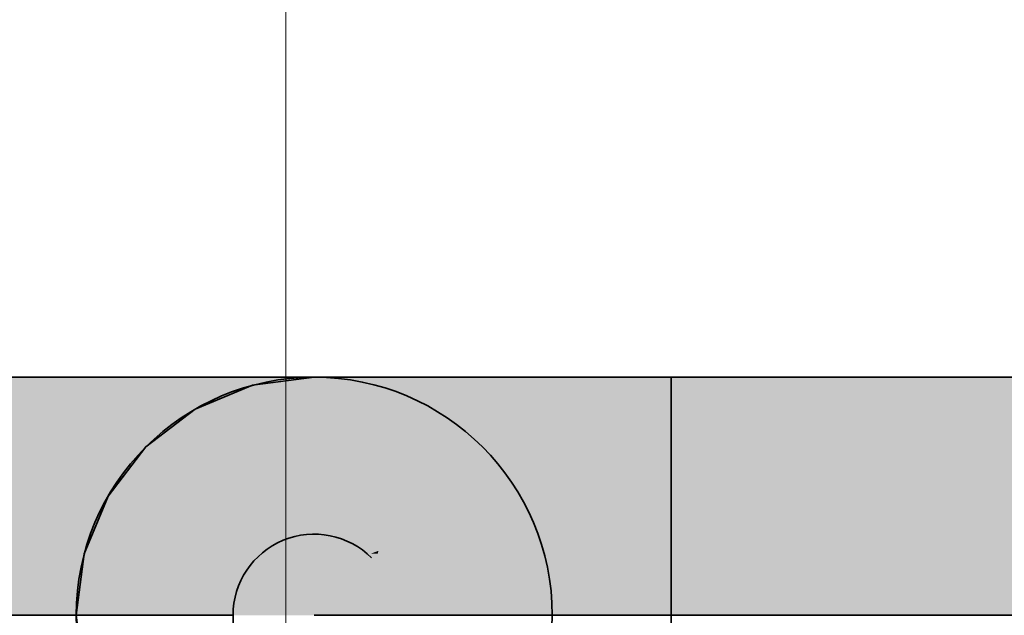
# Model space of a CAD drawing. Extents: x -459 to 541, y -543 to 550.
# Tile 519 of 577: x 228.98 to 232.62, y 265.37 to 267.57. Entities that reach past the tile are written whole.
import ezdxf
from ezdxf.lldxf.tags import DXFTag

# ---------------------------------------------------------------- set-up
doc = ezdxf.new("R2010")
doc.units = 0
doc.layers.get('0').update_dxf_attribs({"lineweight": 35})
doc.layers.add('0-Shading', color=7, linetype='Continuous', lineweight=35)
doc.layers.add('5_UG-BESTAND', color=7, linetype='Continuous', lineweight=25)
doc.layers.add('H_Ruecklauf', color=5, linetype='Continuous', lineweight=35, true_color=0x0000ff)
tags = doc.linetypes.add('STRICHPUNKT2_S5', pattern=[0.01, 0.008, -0.001, 0, -0.001]).pattern_tags.tags
tags[10:11] = [DXFTag(74, 4), DXFTag(75, 0), DXFTag(340, '0'), DXFTag(46, 1.0), DXFTag(50, 0.0), DXFTag(44, 0.0), DXFTag(45, 0.0)]
tags[8:9] = [DXFTag(74, 4), DXFTag(75, 0), DXFTag(340, '0'), DXFTag(46, 1.0), DXFTag(50, 0.0), DXFTag(44, 0.0), DXFTag(45, 0.0)]
tags[6:7] = [DXFTag(74, 4), DXFTag(75, 0), DXFTag(340, '0'), DXFTag(46, 1.0), DXFTag(50, 0.0), DXFTag(44, 0.0), DXFTag(45, 0.0)]
tags[4:5] = [DXFTag(74, 4), DXFTag(75, 0), DXFTag(340, '0'), DXFTag(46, 1.0), DXFTag(50, 0.0), DXFTag(44, 0.0), DXFTag(45, 0.0)]

# ---------------------------------------------------------------- blocks, each defined once
blk = doc.blocks.new('Shading-A07ALAKV1N', base_point=(152.5692, 260.2956))
at = {"layer": '0-Shading', "color": 174, "true_color": 0x000090}
for points in [[(229.5426, 266.2511), (228.8372, 266.2511), (229.5046, 266.2211), (228.8372, 266.2211)], [(230.0692, 266.2511), (229.5426, 266.2511), (229.8415, 266.2211), (229.5046, 266.2211)], [(231.3893, 266.2211), (231.3893, 266.2511), (230.9887, 266.2211), (231.0476, 266.2511)], [(231.3893, 266.2511), (231.3893, 266.2211), (232.7521, 266.2511), (232.7521, 266.2211)], [(229.1893, 265.3711), (229.2642, 265.3711), (229.2487, 265.5988), (229.2932, 265.5988)], [(229.1893, 265.3711), (229.2487, 265.5988), (229.1954, 265.4182)], [(229.2487, 265.5988), (229.2192, 265.5988), (229.1954, 265.4182)]]:
    blk.add_solid(points, dxfattribs=at)
at = {"layer": '0-Shading', "color": 176, "true_color": 0x000081}
blk.add_solid([(229.8942, 266.2211), (230.1142, 266.2511), (229.8415, 266.2211), (230.0692, 266.2511)], dxfattribs=at)
at = {"layer": '0-Shading', "color": 176, "true_color": 0x000085}
for points in [[(230.0488, 266.2211), (230.2461, 266.2511), (229.8942, 266.2211), (230.1142, 266.2511)], [(229.6892, 266.1332), (229.8942, 266.2211), (229.6293, 266.1332), (229.8415, 266.2211)]]:
    blk.add_solid(points, dxfattribs=at)
at = {"layer": '0-Shading', "color": 176, "true_color": 0x000089}
for points in [[(230.0488, 266.2211), (230.1078, 266.2211), (230.2461, 266.2511), (230.378, 266.2511)], [(230.1078, 266.2211), (230.2948, 266.2211), (230.378, 266.2511), (230.4559, 266.2511)], [(229.5132, 265.9933), (229.6892, 266.1332), (229.447, 265.9933), (229.6293, 266.1332)]]:
    blk.add_solid(points, dxfattribs=at)
at = {"layer": '0-Shading', "color": 174, "true_color": 0x00008c}
for points in [[(230.6154, 266.2211), (230.7292, 266.2511), (230.2948, 266.2211), (230.4559, 266.2511)], [(229.3071, 265.8111), (229.3696, 265.8111), (229.5132, 265.9933), (229.4145, 265.8602)], [(229.3071, 265.8111), (229.5132, 265.9933), (229.447, 265.9933)], [(229.3696, 265.8111), (229.3781, 265.8111), (229.4145, 265.8602)]]:
    blk.add_solid(points, dxfattribs=at)
at = {"layer": '0-Shading', "color": 174, "true_color": 0x00008f}
blk.add_solid([(230.9887, 266.2211), (231.0476, 266.2511), (230.6154, 266.2211), (230.7292, 266.2511)], dxfattribs=at)
at = {"layer": '0-Shading', "color": 174, "true_color": 0x0000b0}
for points in [[(229.5046, 266.2211), (228.8372, 266.2211), (229.4531, 266.1332), (228.8372, 266.1332)], [(229.8415, 266.2211), (229.5046, 266.2211), (229.6292, 266.1332), (229.4531, 266.1332)], [(231.3893, 266.1332), (231.3893, 266.2211), (230.9337, 266.1332), (230.9887, 266.2211)], [(231.3893, 266.2211), (231.3893, 266.1332), (232.7521, 266.2211), (232.7521, 266.1332)]]:
    blk.add_solid(points, dxfattribs=at)
at = {"layer": '0-Shading', "color": 174, "true_color": 0x000092}
for points in [[(229.6892, 266.1332), (230.0488, 266.2211), (229.8942, 266.2211)], [(229.6892, 266.1332), (229.8301, 266.1332), (230.0488, 266.2211), (229.9581, 266.1777)], [(229.8301, 266.1332), (229.8651, 266.1332), (229.9581, 266.1777)]]:
    blk.add_solid(points, dxfattribs=at)
at = {"layer": '0-Shading', "color": 174, "true_color": 0x00009d}
for points in [[(229.8651, 266.1332), (230.1078, 266.2211), (229.9581, 266.1777)], [(229.8651, 266.1332), (230.1447, 266.1332), (230.1078, 266.2211), (230.2948, 266.2211)], [(230.1078, 266.2211), (230.0488, 266.2211), (229.9581, 266.1777)], [(229.5132, 265.9933), (229.5812, 265.9933), (229.6892, 266.1332), (229.8301, 266.1332)], [(229.5812, 265.9933), (229.7072, 265.9933), (229.8301, 266.1332), (229.8651, 266.1332)]]:
    blk.add_solid(points, dxfattribs=at)
at = {"layer": '0-Shading', "color": 174, "true_color": 0x0000a6}
for points in [[(230.5092, 266.1332), (230.6154, 266.2211), (230.1447, 266.1332), (230.2948, 266.2211)], [(229.3781, 265.8111), (229.5861, 265.8111), (229.5812, 265.9933), (229.7072, 265.9933)], [(229.3781, 265.8111), (229.5812, 265.9933), (229.4145, 265.8602)], [(229.5812, 265.9933), (229.5132, 265.9933), (229.4145, 265.8602)]]:
    blk.add_solid(points, dxfattribs=at)
at = {"layer": '0-Shading', "color": 174, "true_color": 0x0000ac}
for points in [[(230.9337, 266.1332), (230.9887, 266.2211), (230.5092, 266.1332), (230.6154, 266.2211)], [(229.51, 265.5988), (229.5861, 265.8111), (229.2932, 265.5988), (229.3781, 265.8111)]]:
    blk.add_solid(points, dxfattribs=at)
at = {"layer": '0-Shading', "color": 172, "true_color": 0x0000cd}
for points in [[(229.4531, 266.1332), (228.8372, 266.1332), (229.3916, 265.9933), (228.8372, 265.9933)], [(229.6292, 266.1332), (229.4531, 266.1332), (229.447, 265.9933), (229.3916, 265.9933)], [(231.3893, 266.1332), (231.3893, 265.9933), (232.7521, 266.1332), (232.7521, 265.9933)]]:
    blk.add_solid(points, dxfattribs=at)
at = {"layer": '0-Shading', "color": 174, "true_color": 0x0000af}
for points in [[(230.0159, 265.9933), (230.1447, 266.1332), (229.7072, 265.9933), (229.8651, 266.1332)], [(229.484, 265.3711), (229.51, 265.5988), (229.2642, 265.3711), (229.2932, 265.5988)]]:
    blk.add_solid(points, dxfattribs=at)
at = {"layer": '0-Shading', "color": 172, "true_color": 0x0000bd}
for points in [[(230.4181, 265.9933), (230.5092, 266.1332), (230.0159, 265.9933), (230.1447, 266.1332)], [(229.917, 265.8111), (230.0159, 265.9933), (229.5861, 265.8111), (229.7072, 265.9933)]]:
    blk.add_solid(points, dxfattribs=at)
at = {"layer": '0-Shading', "color": 172, "true_color": 0x0000c7}
for points in [[(230.8866, 265.9933), (230.9337, 266.1332), (230.4181, 265.9933), (230.5092, 266.1332)], [(229.8548, 265.5988), (229.917, 265.8111), (229.51, 265.5988), (229.5861, 265.8111)]]:
    blk.add_solid(points, dxfattribs=at)
at = {"layer": '0-Shading', "color": 172, "true_color": 0x0000cc}
for points in [[(231.3893, 265.9933), (231.3893, 266.1332), (230.8866, 265.9933), (230.9337, 266.1332)], [(229.484, 265.3711), (229.776, 265.3711), (229.8548, 265.5988), (229.8372, 265.4094)], [(229.484, 265.3711), (229.8548, 265.5988), (229.51, 265.5988)], [(229.776, 265.3711), (229.8336, 265.3711), (229.8372, 265.4094)]]:
    blk.add_solid(points, dxfattribs=at)
at = {"layer": '0-Shading', "color": 172, "true_color": 0x0000e4}
for points in [[(229.3916, 265.9933), (228.8372, 265.9933), (229.3561, 265.8972), (228.8372, 265.8972)], [(229.3732, 265.8972), (229.447, 265.9933), (229.3561, 265.8972), (229.3916, 265.9933)], [(230.8504, 265.8111), (231.1997, 265.8111), (231.3893, 265.9933), (231.3893, 265.8393)], [(230.8504, 265.8111), (231.3893, 265.9933), (230.8866, 265.9933)], [(232.7521, 265.9933), (231.3893, 265.9933), (232.7521, 265.9854), (231.3893, 265.8393)], [(231.3893, 265.8393), (231.3893, 265.8111), (232.7521, 265.9854), (232.7521, 265.8111)], [(228.8372, 265.8972), (228.8372, 265.8111), (229.3732, 265.8972), (229.3071, 265.8111)], [(231.1997, 265.8111), (231.3893, 265.8111), (231.3893, 265.8393)]]:
    blk.add_solid(points, dxfattribs=at)
at = {"layer": '0-Shading', "color": 172, "true_color": 0x0000d0}
blk.add_solid([(230.3482, 265.8111), (230.4181, 265.9933), (229.917, 265.8111), (230.0159, 265.9933)], dxfattribs=at)
at = {"layer": '0-Shading', "color": 172, "true_color": 0x0000dd}
for points in [[(230.8504, 265.8111), (230.8866, 265.9933), (230.3482, 265.8111), (230.4181, 265.9933)], [(229.8548, 265.5988), (230.278, 265.5988), (230.3482, 265.8111), (230.3065, 265.6096)], [(229.8548, 265.5988), (230.3482, 265.8111), (229.917, 265.8111)], [(230.278, 265.5988), (230.3042, 265.5988), (230.3065, 265.6096)]]:
    blk.add_solid(points, dxfattribs=at)
at = {"layer": '0-Shading', "color": 5, "true_color": 0x0000f5}
for points in [[(228.8372, 265.8111), (228.8372, 265.5988), (229.3071, 265.8111), (229.2192, 265.5988)], [(231.3893, 265.8111), (231.3893, 265.5988), (232.7521, 265.8111), (232.7521, 265.5988)]]:
    blk.add_solid(points, dxfattribs=at)
at = {"layer": '0-Shading', "color": 174, "true_color": 0x00008e}
for points in [[(229.2192, 265.5988), (229.2487, 265.5988), (229.3071, 265.8111), (229.3696, 265.8111)], [(229.2487, 265.5988), (229.2932, 265.5988), (229.3696, 265.8111), (229.3781, 265.8111)]]:
    blk.add_solid(points, dxfattribs=at)
at = {"layer": '0-Shading', "color": 5, "true_color": 0x0000ec}
for points in [[(230.844, 265.7516), (230.8504, 265.8111), (230.3065, 265.6096), (230.3482, 265.8111)], [(230.3042, 265.5988), (230.8276, 265.5988), (230.3065, 265.6096), (230.844, 265.7516)]]:
    blk.add_solid(points, dxfattribs=at)
at = {"layer": '0-Shading', "color": 5, "true_color": 0x0000f4}
for points in [[(230.8276, 265.5988), (231.3893, 265.5988), (231.1997, 265.8111), (231.3893, 265.8111)], [(230.8276, 265.5988), (231.1997, 265.8111), (230.844, 265.7516)], [(231.1997, 265.8111), (230.8504, 265.8111), (230.844, 265.7516)], [(230.8199, 265.3711), (230.8276, 265.5988), (230.2892, 265.3711), (230.3042, 265.5988)]]:
    blk.add_solid(points, dxfattribs=at)
at = {"layer": '0-Shading', "color": 5, "true_color": 0x0000fd}
for points in [[(228.8372, 265.5988), (228.8372, 265.3711), (229.2192, 265.5988), (229.1893, 265.3711)], [(231.3893, 265.5988), (231.3893, 265.3711), (232.7521, 265.5988), (232.7521, 265.3711)]]:
    blk.add_solid(points, dxfattribs=at)
at = {"layer": '0-Shading', "color": 172, "true_color": 0x0000e3}
for points in [[(229.8336, 265.3711), (230.2892, 265.3711), (230.278, 265.5988), (230.3042, 265.5988)], [(229.8336, 265.3711), (230.278, 265.5988), (229.8372, 265.4094)], [(230.278, 265.5988), (229.8548, 265.5988), (229.8372, 265.4094)]]:
    blk.add_solid(points, dxfattribs=at)
at = {"layer": '0-Shading', "color": 5, "true_color": 0x0000fc}
blk.add_solid([(231.3893, 265.3711), (231.3893, 265.5988), (230.8199, 265.3711), (230.8276, 265.5988)], dxfattribs=at)
blk = doc.blocks.new('Referenz-A07ALAR41N', base_point=(-170.8075, 0))
at = {"layer": '5_UG-BESTAND', "color": 0, "linetype": 'STRICHPUNKT2_S5', "lineweight": 13, "ltscale": 0.13}
blk.add_line((229.9638, 257.0546), (229.9638, 454.8989), dxfattribs=at)
blk = doc.blocks.new('Rohr - 1703-A07ALBRM1N', base_point=(225.4442, 265.3711))
at = {"color": 0, "linetype": 'ByBlock', "lineweight": -2, "ltscale": 0.35}
blk.add_line((225.4442, 265.3711), (229.7692, 265.3711), dxfattribs=at)
blk = doc.blocks.new('T-Stück-A07ALBRS1N', base_point=(229.7692, 265.0711))
at = {"color": 0, "lineweight": -2}
blk.add_ellipse((230.0692, 265.3711), major_axis=(0.2121, 0.2121), ratio=1, start_param=0, end_param=4.712389, dxfattribs=at)
blk = doc.blocks.new('Rohr - 1703-A07ALBX81N', base_point=(230.0692, 265.3711))
at = {"color": 0, "linetype": 'ByBlock', "lineweight": -2, "ltscale": 0.35}
blk.add_line((230.0692, 265.3711), (234.0721, 265.3711), dxfattribs=at)
blk = doc.blocks.new('Geometrie-A07ALC2E1N', base_point=(-101.2514, 241.343))
at = {"layer": 'H_Ruecklauf', "lineweight": -2}
for p, q in [((228.8372, 266.2511), (230.0692, 266.2511)), ((229.8415, 266.2211), (230.0692, 266.2511)), ((230.0692, 266.2511), (229.8415, 266.2211)), ((230.1142, 266.2511), (230.0692, 266.2511)), ((230.2461, 266.2511), (230.1142, 266.2511)), ((230.4559, 266.2511), (230.2461, 266.2511)), ((230.7292, 266.2511), (230.4559, 266.2511)), ((231.0476, 266.2511), (230.7292, 266.2511)), ((231.3892, 266.2511), (231.0476, 266.2511)), ((232.7521, 266.2511), (231.3892, 266.2511)), ((231.3892, 266.2511), (231.3892, 265.7356)), ((231.3892, 264.4911), (231.3892, 266.2511)), ((229.6292, 266.1332), (229.8415, 266.2211)), ((229.8415, 266.2211), (229.6292, 266.1332)), ((229.447, 265.9934), (229.6292, 266.1332)), ((229.6292, 266.1332), (229.447, 265.9934)), ((229.3071, 265.8111), (229.447, 265.9934)), ((229.447, 265.9934), (229.3071, 265.8111)), ((229.2192, 265.5989), (229.3071, 265.8111)), ((229.3071, 265.8111), (229.2192, 265.5989)), ((231.3892, 265.7356), (231.3892, 265.0066)), ((229.1892, 265.3711), (229.2192, 265.5989)), ((229.2192, 265.5989), (229.1892, 265.3711)), ((229.1892, 265.3711), (229.2192, 265.1433)), ((229.2192, 265.1433), (229.1892, 265.3711))]:
    blk.add_line(p, q, dxfattribs=at)
blk.add_circle((230.0692, 265.3711), 0.88, dxfattribs=at)
blk.add_circle((230.0692, 265.3711), 0.88, dxfattribs=at)
blk.add_circle((230.0692, 265.3711), 0.88, dxfattribs=at)
blk.add_circle((230.0692, 265.3711), 0.88, dxfattribs=at)

msp = doc.modelspace()

# ---------------------------------------------------------------- block references
at = {"color": 251, "lineweight": 25, "ltscale": 0.25, "true_color": 0x585858}
msp.add_blockref('Referenz-A07ALAR41N', (-170.8075, 0), dxfattribs=at)
msp.add_blockref('Shading-A07ALAKV1N', (152.5692, 260.2956))
at = {"linetype": 'Continuous', "ltscale": 0.35}
msp.add_blockref('Geometrie-A07ALC2E1N', (-101.2514, 241.343), dxfattribs=at)
at = {"layer": 'H_Ruecklauf', "ltscale": 0.35}
for name, p in [('Rohr - 1703-A07ALBX81N', (230.0692, 265.3711)), ('T-Stück-A07ALBRS1N', (229.7692, 265.0711)), ('Rohr - 1703-A07ALBRM1N', (225.4442, 265.3711))]:
    msp.add_blockref(name, p, dxfattribs=at)

doc.saveas('drawing.dxf')
